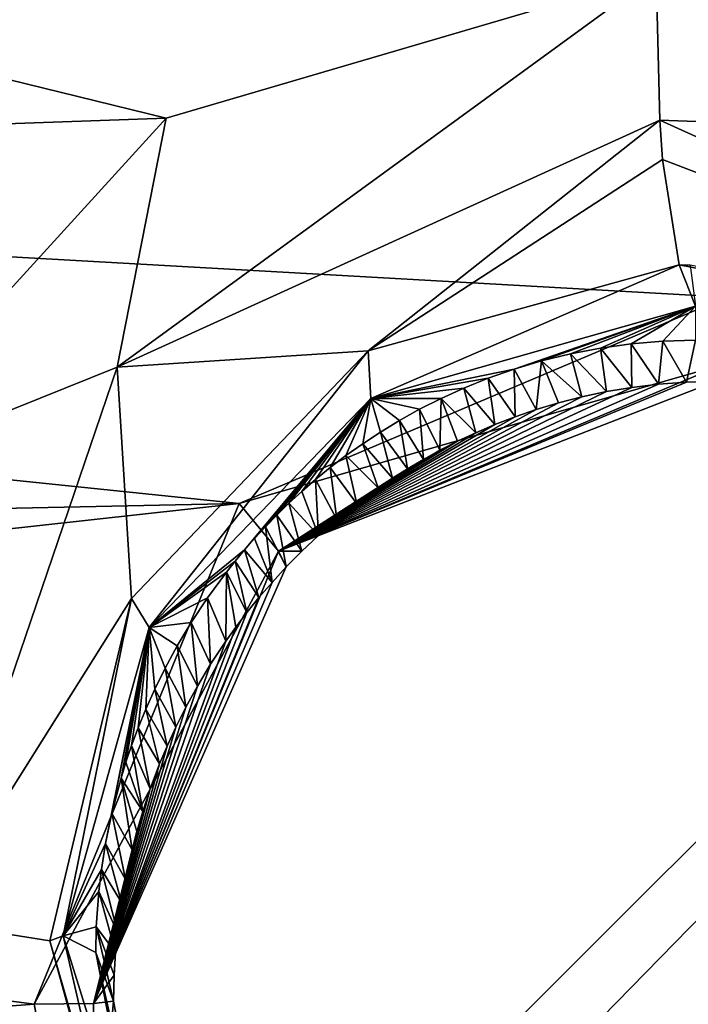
# Model space of a CAD drawing. Header units: millimetres. Extents: x -147 to 294, y -82 to 275.
# Tile 511 of 609: x 234.58 to 236.85, y 249.65 to 252.99. Entities that reach past the tile are written whole.
import ezdxf

# ---------------------------------------------------------------- set-up
doc = ezdxf.new("R2010")
doc.units = ezdxf.units.MM
doc.header["$LTSCALE"] = 67.506716
for name, color, linetype in [('1593', 7, 'CONTINUOUS'), ('1643', 7, 'CONTINUOUS'), ('1644', 7, 'CONTINUOUS'), ('1645', 7, 'CONTINUOUS'), ('1646', 7, 'CONTINUOUS'), ('1647', 7, 'CONTINUOUS'), ('1648', 7, 'CONTINUOUS'), ('1649', 7, 'CONTINUOUS'), ('1650', 7, 'CONTINUOUS'), ('1670', 7, 'CONTINUOUS'), ('3739', 7, 'CONTINUOUS'), ('3740', 7, 'CONTINUOUS'), ('498', 7, 'CONTINUOUS'), ('841', 7, 'CONTINUOUS'), ('871', 7, 'CONTINUOUS')]:
    doc.layers.add(name, color=color, linetype=linetype)

msp = doc.modelspace()

# ---------------------------------------------------------------- linework, layer by layer
at = {"layer": '1593', "linetype": 'CONTINUOUS'}
for points in [[(236.7413, 253.1453, -7.2744), (247.2182, 254.7914, -8.5101), (247.3403, 252.3389, -8.5802), (236.7413, 253.1453, -7.2744)], [(238.5039, 252.5857, -7.4763), (236.7413, 253.1453, -7.2744), (247.3403, 252.3389, -8.5802), (238.5039, 252.5857, -7.4763)]]:
    msp.add_3dface(points, dxfattribs=at)
at = {"layer": '1643', "linetype": 'CONTINUOUS'}
for points in [[(236.7413, 253.1453, -7.2744), (235.0806, 252.6571, -7.1137), (224.7274, 255.1987, -6.1848), (236.7413, 253.1453, -7.2744)], [(224.7274, 255.1987, -6.1848), (235.0806, 252.6571, -7.1137), (226.1028, 252.3389, -6.3439), (224.7274, 255.1987, -6.1848)], [(235.0806, 252.6571, -7.1137), (233.9615, 251.4286, -7.0337), (226.1028, 252.3389, -6.3439), (235.0806, 252.6571, -7.1137)]]:
    msp.add_3dface(points, dxfattribs=at)
at = {"layer": '1644', "linetype": 'CONTINUOUS'}
for points in [[(235.0806, 252.6571, -7.1137), (236.7413, 253.1453, -7.2744), (234.9142, 251.8125, -6.9561), (235.0806, 252.6571, -7.1137)], [(234.9142, 251.8125, -6.9561), (236.7413, 253.1453, -7.2744), (236.7539, 252.6503, -7.155), (234.9142, 251.8125, -6.9561)], [(233.9615, 251.4286, -7.0337), (235.0806, 252.6571, -7.1137), (234.9142, 251.8125, -6.9561), (233.9615, 251.4286, -7.0337)], [(234.9142, 251.8125, -6.9561), (236.7539, 252.6503, -7.155), (235.7651, 251.8677, -6.4047), (234.9142, 251.8125, -6.9561)], [(235.7651, 251.8677, -6.4047), (236.7539, 252.6503, -7.155), (236.763, 252.5161, -7.0683), (235.7651, 251.8677, -6.4047)], [(236.8192, 252.1591, -6.5342), (235.7651, 251.8677, -6.4047), (236.763, 252.5161, -7.0683), (236.8192, 252.1591, -6.5342)], [(234.9631, 251.0278, -6.2725), (234.9142, 251.8125, -6.9561), (235.7651, 251.8677, -6.4047), (234.9631, 251.0278, -6.2725)], [(234.2739, 249.9323, -6.8649), (233.9615, 251.4286, -7.0337), (234.9142, 251.8125, -6.9561), (234.2739, 249.9323, -6.8649)], [(234.2739, 249.9323, -6.8649), (234.9142, 251.8125, -6.9561), (234.9631, 251.0278, -6.2725), (234.2739, 249.9323, -6.8649)], [(234.6862, 249.8664, -6.1797), (234.2739, 249.9323, -6.8649), (234.9631, 251.0278, -6.2725), (234.6862, 249.8664, -6.1797)], [(235.0663, 248.1946, -6.9129), (233.6146, 249.6198, -7.0582), (234.2739, 249.9323, -6.8649), (235.0663, 248.1946, -6.9129)], [(235.0663, 248.1946, -6.9129), (234.2739, 249.9323, -6.8649), (235.0128, 248.7295, -6.1554), (235.0663, 248.1946, -6.9129)], [(235.0128, 248.7295, -6.1554), (234.2739, 249.9323, -6.8649), (234.6862, 249.8664, -6.1797), (235.0128, 248.7295, -6.1554)]]:
    msp.add_3dface(points, dxfattribs=at)
at = {"layer": '1645', "linetype": 'CONTINUOUS'}
for points in [[(236.7413, 253.1453, -7.2744), (238.5039, 252.5857, -7.4763), (236.7539, 252.6503, -7.155), (236.7413, 253.1453, -7.2744)], [(236.7539, 252.6503, -7.155), (238.5039, 252.5857, -7.4763), (238.593, 251.8145, -7.3435), (236.7539, 252.6503, -7.155)], [(236.763, 252.5161, -7.0683), (236.7539, 252.6503, -7.155), (238.593, 251.8145, -7.3435), (236.763, 252.5161, -7.0683)], [(236.8192, 252.1591, -6.5342), (236.763, 252.5161, -7.0683), (238.593, 251.8145, -7.3435), (236.8192, 252.1591, -6.5342)], [(236.8192, 252.1591, -6.5342), (238.593, 251.8145, -7.3435), (236.8564, 252.1587, -6.538), (236.8192, 252.1591, -6.5342)]]:
    msp.add_3dface(points, dxfattribs=at)
at = {"layer": '1646', "linetype": 'CONTINUOUS'}
msp.add_3dface([(236.8192, 252.1591, -6.5342), (236.8564, 252.1587, -6.538), (236.8749, 252.0187, -6.0057), (236.8192, 252.1591, -6.5342)], dxfattribs=at)
at = {"layer": '1647', "linetype": 'CONTINUOUS'}
for points in [[(235.7651, 251.8677, -6.4047), (236.8192, 252.1591, -6.5342), (235.7743, 251.7063, -5.8995), (235.7651, 251.8677, -6.4047)], [(236.8192, 252.1591, -6.5342), (236.8749, 252.0187, -6.0057), (235.7743, 251.7063, -5.8995), (236.8192, 252.1591, -6.5342)], [(234.9631, 251.0278, -6.2725), (235.7651, 251.8677, -6.4047), (235.0222, 250.9296, -5.8453), (234.9631, 251.0278, -6.2725)], [(235.0222, 250.9296, -5.8453), (235.7651, 251.8677, -6.4047), (235.7743, 251.7063, -5.8995), (235.0222, 250.9296, -5.8453)], [(234.6862, 249.8664, -6.1797), (234.9631, 251.0278, -6.2725), (234.7312, 249.8835, -5.85), (234.6862, 249.8664, -6.1797)], [(234.7312, 249.8835, -5.85), (234.9631, 251.0278, -6.2725), (235.0222, 250.9296, -5.8453), (234.7312, 249.8835, -5.85)], [(234.9855, 248.7789, -5.9161), (234.6862, 249.8664, -6.1797), (234.7312, 249.8835, -5.85), (234.9855, 248.7789, -5.9161)], [(235.0128, 248.7295, -6.1554), (234.6862, 249.8664, -6.1797), (234.9855, 248.7789, -5.9161), (235.0128, 248.7295, -6.1554)]]:
    msp.add_3dface(points, dxfattribs=at)
at = {"layer": '1648', "linetype": 'CONTINUOUS'}
for points in [[(235.7743, 251.7063, -5.8995), (236.8749, 252.0187, -6.0057), (236.2594, 251.8055, -5.9468), (235.7743, 251.7063, -5.8995)], [(236.2594, 251.8055, -5.9468), (236.8749, 252.0187, -6.0057), (236.3527, 251.8334, -5.9557), (236.2594, 251.8055, -5.9468)], [(236.3527, 251.8334, -5.9557), (236.8749, 252.0187, -6.0057), (236.4507, 251.8575, -5.9653), (236.3527, 251.8334, -5.9557)], [(236.4507, 251.8575, -5.9653), (236.8749, 252.0187, -6.0057), (236.5521, 251.877, -5.9754), (236.4507, 251.8575, -5.9653)], [(236.5521, 251.877, -5.9754), (236.8749, 252.0187, -6.0057), (236.6566, 251.8915, -5.986), (236.5521, 251.877, -5.9754)], [(236.6566, 251.8915, -5.986), (236.8749, 252.0187, -6.0057), (236.7641, 251.9004, -5.997), (236.6566, 251.8915, -5.986)], [(236.8749, 252.0187, -6.0057), (236.8746, 251.9035, -6.0085), (236.7641, 251.9004, -5.997), (236.8749, 252.0187, -6.0057)], [(236.1719, 251.7747, -5.9385), (235.7743, 251.7063, -5.8995), (236.2594, 251.8055, -5.9468), (236.1719, 251.7747, -5.9385)], [(236.0898, 251.7415, -5.9309), (235.7743, 251.7063, -5.8995), (236.1719, 251.7747, -5.9385), (236.0898, 251.7415, -5.9309)], [(236.0123, 251.7062, -5.9239), (235.7743, 251.7063, -5.8995), (236.0898, 251.7415, -5.9309), (236.0123, 251.7062, -5.9239)], [(235.0222, 250.9296, -5.8453), (235.7743, 251.7063, -5.8995), (235.3463, 251.1926, -5.8701), (235.0222, 250.9296, -5.8453)], [(235.3463, 251.1926, -5.8701), (235.7743, 251.7063, -5.8995), (235.3803, 251.2313, -5.8724), (235.3463, 251.1926, -5.8701)], [(235.3803, 251.2313, -5.8724), (235.7743, 251.7063, -5.8995), (235.4165, 251.2705, -5.875), (235.3803, 251.2313, -5.8724)], [(235.4165, 251.2705, -5.875), (235.7743, 251.7063, -5.8995), (235.4551, 251.3102, -5.8778), (235.4165, 251.2705, -5.875)], [(235.4551, 251.3102, -5.8778), (235.7743, 251.7063, -5.8995), (235.4963, 251.3503, -5.8808), (235.4551, 251.3102, -5.8778)], [(235.4963, 251.3503, -5.8808), (235.7743, 251.7063, -5.8995), (235.5402, 251.3906, -5.8842), (235.4963, 251.3503, -5.8808)], [(235.5402, 251.3906, -5.8842), (235.7743, 251.7063, -5.8995), (235.5869, 251.4311, -5.8878), (235.5402, 251.3906, -5.8842)], [(235.5869, 251.4311, -5.8878), (235.7743, 251.7063, -5.8995), (235.6368, 251.4717, -5.8917), (235.5869, 251.4311, -5.8878)], [(235.6368, 251.4717, -5.8917), (235.7743, 251.7063, -5.8995), (235.6899, 251.5122, -5.8961), (235.6368, 251.4717, -5.8917)], [(235.6899, 251.5122, -5.8961), (235.7743, 251.7063, -5.8995), (235.7466, 251.5524, -5.9007), (235.6899, 251.5122, -5.8961)], [(235.7466, 251.5524, -5.9007), (235.7743, 251.7063, -5.8995), (235.807, 251.5922, -5.9058), (235.7466, 251.5524, -5.9007)], [(235.807, 251.5922, -5.9058), (235.7743, 251.7063, -5.8995), (235.8711, 251.6312, -5.9114), (235.807, 251.5922, -5.9058)], [(235.8711, 251.6312, -5.9114), (235.7743, 251.7063, -5.8995), (235.9394, 251.6692, -5.9174), (235.8711, 251.6312, -5.9114)], [(235.9394, 251.6692, -5.9174), (235.7743, 251.7063, -5.8995), (236.0123, 251.7062, -5.9239), (235.9394, 251.6692, -5.9174)], [(235.3145, 251.1544, -5.868), (235.0222, 250.9296, -5.8453), (235.3463, 251.1926, -5.8701), (235.3145, 251.1544, -5.868)], [(235.2847, 251.117, -5.8661), (235.0222, 250.9296, -5.8453), (235.3145, 251.1544, -5.868), (235.2847, 251.117, -5.8661)], [(235.2205, 251.0297, -5.8622), (235.0222, 250.9296, -5.8453), (235.2847, 251.117, -5.8661), (235.2205, 251.0297, -5.8622)], [(235.1653, 250.9462, -5.8591), (235.0222, 250.9296, -5.8453), (235.2205, 251.0297, -5.8622), (235.1653, 250.9462, -5.8591)], [(235.1178, 250.8667, -5.8567), (235.0222, 250.9296, -5.8453), (235.1653, 250.9462, -5.8591), (235.1178, 250.8667, -5.8567)], [(234.7312, 249.8835, -5.85), (235.0222, 250.9296, -5.8453), (234.8752, 250.1961, -5.8537), (234.7312, 249.8835, -5.85)], [(234.8752, 250.1961, -5.8537), (235.0222, 250.9296, -5.8453), (234.8963, 250.2987, -5.8524), (234.8752, 250.1961, -5.8537)], [(234.8963, 250.2987, -5.8524), (235.0222, 250.9296, -5.8453), (234.9277, 250.4184, -5.8517), (234.8963, 250.2987, -5.8524)], [(234.9277, 250.4184, -5.8517), (235.0222, 250.9296, -5.8453), (234.9441, 250.4717, -5.8516), (234.9277, 250.4184, -5.8517)], [(234.9441, 250.4717, -5.8516), (235.0222, 250.9296, -5.8453), (234.9632, 250.5283, -5.8517), (234.9441, 250.4717, -5.8516)], [(234.9632, 250.5283, -5.8517), (235.0222, 250.9296, -5.8453), (234.9855, 250.5883, -5.852), (234.9632, 250.5283, -5.8517)], [(234.9855, 250.5883, -5.852), (235.0222, 250.9296, -5.8453), (235.0115, 250.6521, -5.8526), (234.9855, 250.5883, -5.852)], [(235.0115, 250.6521, -5.8526), (235.0222, 250.9296, -5.8453), (235.0417, 250.7197, -5.8536), (235.0115, 250.6521, -5.8526)], [(235.0417, 250.7197, -5.8536), (235.0222, 250.9296, -5.8453), (235.0769, 250.7912, -5.8549), (235.0417, 250.7197, -5.8536)], [(235.0769, 250.7912, -5.8549), (235.0222, 250.9296, -5.8453), (235.1178, 250.8667, -5.8567), (235.0769, 250.7912, -5.8549)], [(234.8613, 250.1084, -5.8552), (234.7312, 249.8835, -5.85), (234.8752, 250.1961, -5.8537), (234.8613, 250.1084, -5.8552)], [(234.8523, 250.0332, -5.8569), (234.7312, 249.8835, -5.85), (234.8613, 250.1084, -5.8552), (234.8523, 250.0332, -5.8569)], [(234.8436, 249.914, -5.8601), (234.7312, 249.8835, -5.85), (234.8523, 250.0332, -5.8569), (234.8436, 249.914, -5.8601)], [(234.8415, 249.8262, -5.8629), (234.7312, 249.8835, -5.85), (234.8436, 249.914, -5.8601), (234.8415, 249.8262, -5.8629)], [(234.9855, 248.7789, -5.9161), (234.7312, 249.8835, -5.85), (235.0019, 249.0086, -5.9088), (234.9855, 248.7789, -5.9161)], [(235.0019, 249.0086, -5.9088), (234.7312, 249.8835, -5.85), (234.8415, 249.8262, -5.8629), (235.0019, 249.0086, -5.9088)]]:
    msp.add_3dface(points, dxfattribs=at)
at = {"layer": '1649', "linetype": 'CONTINUOUS'}
for points in [[(236.4507, 251.8575, -5.9653), (236.5521, 251.877, -5.9754), (236.5725, 251.7292, -5.3332), (236.4507, 251.8575, -5.9653)], [(236.5521, 251.877, -5.9754), (236.6566, 251.8915, -5.986), (236.6591, 251.7437, -5.3423), (236.5521, 251.877, -5.9754)], [(236.5725, 251.7292, -5.3332), (236.5521, 251.877, -5.9754), (236.6591, 251.7437, -5.3423), (236.5725, 251.7292, -5.3332)], [(236.6566, 251.8915, -5.986), (236.7641, 251.9004, -5.997), (236.7497, 251.7546, -5.3518), (236.6566, 251.8915, -5.986)], [(236.6591, 251.7437, -5.3423), (236.6566, 251.8915, -5.986), (236.7497, 251.7546, -5.3518), (236.6591, 251.7437, -5.3423)], [(236.7497, 251.7546, -5.3518), (236.7641, 251.9004, -5.997), (236.8439, 251.7615, -5.3617), (236.7497, 251.7546, -5.3518)], [(236.7641, 251.9004, -5.997), (236.8746, 251.9035, -6.0085), (236.8439, 251.7615, -5.3617), (236.7641, 251.9004, -5.997)], [(236.8439, 251.7615, -5.3617), (236.8746, 251.9035, -6.0085), (236.9416, 251.764, -5.372), (236.8439, 251.7615, -5.3617)], [(236.3527, 251.8334, -5.9557), (236.4507, 251.8575, -5.9653), (236.4897, 251.7115, -5.3245), (236.3527, 251.8334, -5.9557)], [(236.4897, 251.7115, -5.3245), (236.4507, 251.8575, -5.9653), (236.5725, 251.7292, -5.3332), (236.4897, 251.7115, -5.3245)], [(236.1719, 251.7747, -5.9385), (236.2594, 251.8055, -5.9468), (236.2632, 251.644, -5.3008), (236.1719, 251.7747, -5.9385)], [(236.2594, 251.8055, -5.9468), (236.3527, 251.8334, -5.9557), (236.335, 251.6686, -5.3083), (236.2594, 251.8055, -5.9468)], [(236.2632, 251.644, -5.3008), (236.2594, 251.8055, -5.9468), (236.335, 251.6686, -5.3083), (236.2632, 251.644, -5.3008)], [(236.335, 251.6686, -5.3083), (236.3527, 251.8334, -5.9557), (236.4104, 251.6912, -5.3162), (236.335, 251.6686, -5.3083)], [(236.4104, 251.6912, -5.3162), (236.3527, 251.8334, -5.9557), (236.4897, 251.7115, -5.3245), (236.4104, 251.6912, -5.3162)], [(236.0898, 251.7415, -5.9309), (236.1719, 251.7747, -5.9385), (236.1947, 251.6176, -5.2937), (236.0898, 251.7415, -5.9309)], [(236.1947, 251.6176, -5.2937), (236.1719, 251.7747, -5.9385), (236.2632, 251.644, -5.3008), (236.1947, 251.6176, -5.2937)], [(236.0123, 251.7062, -5.9239), (236.0898, 251.7415, -5.9309), (236.1295, 251.5897, -5.2869), (236.0123, 251.7062, -5.9239)], [(236.1295, 251.5897, -5.2869), (236.0898, 251.7415, -5.9309), (236.1947, 251.6176, -5.2937), (236.1295, 251.5897, -5.2869)], [(235.9394, 251.6692, -5.9174), (236.0123, 251.7062, -5.9239), (236.0084, 251.5304, -5.2743), (235.9394, 251.6692, -5.9174)], [(236.0084, 251.5304, -5.2743), (236.0123, 251.7062, -5.9239), (236.0676, 251.5606, -5.2805), (236.0084, 251.5304, -5.2743)], [(236.0676, 251.5606, -5.2805), (236.0123, 251.7062, -5.9239), (236.1295, 251.5897, -5.2869), (236.0676, 251.5606, -5.2805)], [(235.8711, 251.6312, -5.9114), (235.9394, 251.6692, -5.9174), (235.9522, 251.4994, -5.2685), (235.8711, 251.6312, -5.9114)], [(235.9522, 251.4994, -5.2685), (235.9394, 251.6692, -5.9174), (236.0084, 251.5304, -5.2743), (235.9522, 251.4994, -5.2685)], [(235.807, 251.5922, -5.9058), (235.8711, 251.6312, -5.9114), (235.8987, 251.4676, -5.2629), (235.807, 251.5922, -5.9058)], [(235.8987, 251.4676, -5.2629), (235.8711, 251.6312, -5.9114), (235.9522, 251.4994, -5.2685), (235.8987, 251.4676, -5.2629)], [(235.7466, 251.5524, -5.9007), (235.807, 251.5922, -5.9058), (235.8476, 251.4352, -5.2577), (235.7466, 251.5524, -5.9007)], [(235.8476, 251.4352, -5.2577), (235.807, 251.5922, -5.9058), (235.8987, 251.4676, -5.2629), (235.8476, 251.4352, -5.2577)], [(235.6899, 251.5122, -5.8961), (235.7466, 251.5524, -5.9007), (235.7991, 251.4024, -5.2527), (235.6899, 251.5122, -5.8961)], [(235.7991, 251.4024, -5.2527), (235.7466, 251.5524, -5.9007), (235.8476, 251.4352, -5.2577), (235.7991, 251.4024, -5.2527)], [(235.6368, 251.4717, -5.8917), (235.6899, 251.5122, -5.8961), (235.7263, 251.3491, -5.2452), (235.6368, 251.4717, -5.8917)], [(235.7263, 251.3491, -5.2452), (235.6899, 251.5122, -5.8961), (235.7991, 251.4024, -5.2527), (235.7263, 251.3491, -5.2452)], [(235.5869, 251.4311, -5.8878), (235.6368, 251.4717, -5.8917), (235.6591, 251.2953, -5.2383), (235.5869, 251.4311, -5.8878)], [(235.6591, 251.2953, -5.2383), (235.6368, 251.4717, -5.8917), (235.7263, 251.3491, -5.2452), (235.6591, 251.2953, -5.2383)], [(235.5402, 251.3906, -5.8842), (235.5869, 251.4311, -5.8878), (235.5971, 251.2413, -5.2319), (235.5402, 251.3906, -5.8842)], [(235.5971, 251.2413, -5.2319), (235.5869, 251.4311, -5.8878), (235.6591, 251.2953, -5.2383), (235.5971, 251.2413, -5.2319)], [(235.4963, 251.3503, -5.8808), (235.5402, 251.3906, -5.8842), (235.5971, 251.2413, -5.2319), (235.4963, 251.3503, -5.8808)], [(235.4551, 251.3102, -5.8778), (235.4963, 251.3503, -5.8808), (235.54, 251.1877, -5.2261), (235.4551, 251.3102, -5.8778)], [(235.54, 251.1877, -5.2261), (235.4963, 251.3503, -5.8808), (235.5971, 251.2413, -5.2319), (235.54, 251.1877, -5.2261)], [(235.4165, 251.2705, -5.875), (235.4551, 251.3102, -5.8778), (235.4875, 251.1345, -5.2208), (235.4165, 251.2705, -5.875)], [(235.4875, 251.1345, -5.2208), (235.4551, 251.3102, -5.8778), (235.54, 251.1877, -5.2261), (235.4875, 251.1345, -5.2208)], [(235.3803, 251.2313, -5.8724), (235.4165, 251.2705, -5.875), (235.4392, 251.0821, -5.2159), (235.3803, 251.2313, -5.8724)], [(235.4392, 251.0821, -5.2159), (235.4165, 251.2705, -5.875), (235.4875, 251.1345, -5.2208), (235.4392, 251.0821, -5.2159)], [(235.3463, 251.1926, -5.8701), (235.3803, 251.2313, -5.8724), (235.4392, 251.0821, -5.2159), (235.3463, 251.1926, -5.8701)], [(235.3145, 251.1544, -5.868), (235.3463, 251.1926, -5.8701), (235.3949, 251.0306, -5.2114), (235.3145, 251.1544, -5.868)], [(235.3949, 251.0306, -5.2114), (235.3463, 251.1926, -5.8701), (235.4392, 251.0821, -5.2159), (235.3949, 251.0306, -5.2114)], [(235.2847, 251.117, -5.8661), (235.3145, 251.1544, -5.868), (235.3542, 250.9801, -5.2074), (235.2847, 251.117, -5.8661)], [(235.3542, 250.9801, -5.2074), (235.3145, 251.1544, -5.868), (235.3949, 251.0306, -5.2114), (235.3542, 250.9801, -5.2074)], [(235.2205, 251.0297, -5.8622), (235.2847, 251.117, -5.8661), (235.2825, 250.8825, -5.2002), (235.2205, 251.0297, -5.8622)], [(235.2825, 250.8825, -5.2002), (235.2847, 251.117, -5.8661), (235.3169, 250.9307, -5.2036), (235.2825, 250.8825, -5.2002)], [(235.3169, 250.9307, -5.2036), (235.2847, 251.117, -5.8661), (235.3542, 250.9801, -5.2074), (235.3169, 250.9307, -5.2036)], [(235.1653, 250.9462, -5.8591), (235.2205, 251.0297, -5.8622), (235.2311, 250.8047, -5.1952), (235.1653, 250.9462, -5.8591)], [(235.2311, 250.8047, -5.1952), (235.2205, 251.0297, -5.8622), (235.2825, 250.8825, -5.2002), (235.2311, 250.8047, -5.1952)], [(235.1178, 250.8667, -5.8567), (235.1653, 250.9462, -5.8591), (235.1864, 250.7303, -5.1909), (235.1178, 250.8667, -5.8567)], [(235.1864, 250.7303, -5.1909), (235.1653, 250.9462, -5.8591), (235.2311, 250.8047, -5.1952), (235.1864, 250.7303, -5.1909)], [(235.0769, 250.7912, -5.8549), (235.1178, 250.8667, -5.8567), (235.1474, 250.6592, -5.1871), (235.0769, 250.7912, -5.8549)], [(235.1474, 250.6592, -5.1871), (235.1178, 250.8667, -5.8567), (235.1864, 250.7303, -5.1909), (235.1474, 250.6592, -5.1871)], [(235.0417, 250.7197, -5.8536), (235.0769, 250.7912, -5.8549), (235.1134, 250.5914, -5.1839), (235.0417, 250.7197, -5.8536)], [(235.1134, 250.5914, -5.1839), (235.0769, 250.7912, -5.8549), (235.1474, 250.6592, -5.1871), (235.1134, 250.5914, -5.1839)], [(235.0115, 250.6521, -5.8526), (235.0417, 250.7197, -5.8536), (235.0839, 250.527, -5.1811), (235.0115, 250.6521, -5.8526)], [(235.0839, 250.527, -5.1811), (235.0417, 250.7197, -5.8536), (235.1134, 250.5914, -5.1839), (235.0839, 250.527, -5.1811)], [(234.9855, 250.5883, -5.852), (235.0115, 250.6521, -5.8526), (235.0583, 250.4662, -5.1788), (234.9855, 250.5883, -5.852)], [(235.0583, 250.4662, -5.1788), (235.0115, 250.6521, -5.8526), (235.0839, 250.527, -5.1811), (235.0583, 250.4662, -5.1788)], [(234.9632, 250.5283, -5.8517), (234.9855, 250.5883, -5.852), (235.0263, 250.3816, -5.1759), (234.9632, 250.5283, -5.8517)], [(235.0263, 250.3816, -5.1759), (234.9855, 250.5883, -5.852), (235.0583, 250.4662, -5.1788), (235.0263, 250.3816, -5.1759)], [(234.9441, 250.4717, -5.8516), (234.9632, 250.5283, -5.8517), (235.0008, 250.3051, -5.1736), (234.9441, 250.4717, -5.8516)], [(235.0008, 250.3051, -5.1736), (234.9632, 250.5283, -5.8517), (235.0263, 250.3816, -5.1759), (235.0008, 250.3051, -5.1736)], [(234.9277, 250.4184, -5.8517), (234.9441, 250.4717, -5.8516), (235.0008, 250.3051, -5.1736), (234.9277, 250.4184, -5.8517)], [(234.8963, 250.2987, -5.8524), (234.9277, 250.4184, -5.8517), (234.9646, 250.1753, -5.1706), (234.8963, 250.2987, -5.8524)], [(234.9646, 250.1753, -5.1706), (234.9277, 250.4184, -5.8517), (234.9805, 250.2365, -5.1719), (234.9646, 250.1753, -5.1706)], [(234.9805, 250.2365, -5.1719), (234.9277, 250.4184, -5.8517), (235.0008, 250.3051, -5.1736), (234.9805, 250.2365, -5.1719)], [(234.8752, 250.1961, -5.8537), (234.8963, 250.2987, -5.8524), (234.9422, 250.0738, -5.1689), (234.8752, 250.1961, -5.8537)], [(234.9422, 250.0738, -5.1689), (234.8963, 250.2987, -5.8524), (234.9646, 250.1753, -5.1706), (234.9422, 250.0738, -5.1689)], [(234.8613, 250.1084, -5.8552), (234.8752, 250.1961, -5.8537), (234.9286, 249.9964, -5.168), (234.8613, 250.1084, -5.8552)], [(234.9286, 249.9964, -5.168), (234.8752, 250.1961, -5.8537), (234.9422, 250.0738, -5.1689), (234.9286, 249.9964, -5.168)], [(234.8523, 250.0332, -5.8569), (234.8613, 250.1084, -5.8552), (234.9149, 249.894, -5.1673), (234.8523, 250.0332, -5.8569)], [(234.9149, 249.894, -5.1673), (234.8613, 250.1084, -5.8552), (234.9286, 249.9964, -5.168), (234.9149, 249.894, -5.1673)], [(234.8436, 249.914, -5.8601), (234.8523, 250.0332, -5.8569), (234.9086, 249.8262, -5.1671), (234.8436, 249.914, -5.8601)], [(234.9086, 249.8262, -5.1671), (234.8523, 250.0332, -5.8569), (234.9149, 249.894, -5.1673), (234.9086, 249.8262, -5.1671)], [(234.8415, 249.8262, -5.8629), (234.8436, 249.914, -5.8601), (234.9021, 249.6613, -5.1676), (234.8415, 249.8262, -5.8629)], [(234.9021, 249.6613, -5.1676), (234.8436, 249.914, -5.8601), (234.904, 249.7494, -5.1671), (234.9021, 249.6613, -5.1676)], [(234.904, 249.7494, -5.1671), (234.8436, 249.914, -5.8601), (234.9086, 249.8262, -5.1671), (234.904, 249.7494, -5.1671)]]:
    msp.add_3dface(points, dxfattribs=at)
at = {"layer": '1650', "linetype": 'CONTINUOUS'}
for points in [[(235.0019, 249.0086, -5.9088), (234.8415, 249.8262, -5.8629), (235.0604, 248.8464, -5.191), (235.0019, 249.0086, -5.9088)], [(234.8415, 249.8262, -5.8629), (234.9021, 249.6613, -5.1676), (235.0604, 248.8464, -5.191), (234.8415, 249.8262, -5.8629)]]:
    msp.add_3dface(points, dxfattribs=at)
at = {"layer": '1670', "linetype": 'CONTINUOUS'}
for points in [[(236.9797, 252.0499, -5.0102), (236.9831, 253.6072, -4.9783), (218.493, 253.0936, -3.5592), (236.9797, 252.0499, -5.0102)], [(236.9797, 252.0499, -5.0102), (218.493, 253.0936, -3.5592), (235.3283, 251.3499, -4.8585), (236.9797, 252.0499, -5.0102)], [(235.3283, 251.3499, -4.8585), (218.493, 253.0936, -3.5592), (226.8071, 251.1709, -4.1235), (235.3283, 251.3499, -4.8585)], [(227.945, 250.5348, -4.2301), (235.3283, 251.3499, -4.8585), (226.8071, 251.1709, -4.1235), (227.945, 250.5348, -4.2301)], [(234.6324, 249.6509, -4.8431), (235.3283, 251.3499, -4.8585), (227.945, 250.5348, -4.2301), (234.6324, 249.6509, -4.8431)], [(228.6088, 249.1937, -4.3318), (234.6324, 249.6509, -4.8431), (227.945, 250.5348, -4.2301), (228.6088, 249.1937, -4.3318)], [(234.8172, 248.7049, -4.8968), (234.6324, 249.6509, -4.8431), (228.6088, 249.1937, -4.3318), (234.8172, 248.7049, -4.8968)]]:
    msp.add_3dface(points, dxfattribs=at)
at = {"layer": '3739', "linetype": 'CONTINUOUS'}
for points in [[(236.9677, 251.8212, -5.1241), (236.9797, 252.0499, -5.0102), (235.3283, 251.3499, -4.8585), (236.9677, 251.8212, -5.1241)], [(236.9677, 251.8212, -5.1241), (235.3283, 251.3499, -4.8585), (235.461, 251.1875, -4.972), (236.9677, 251.8212, -5.1241)], [(236.9416, 251.764, -5.372), (236.9677, 251.8212, -5.1241), (235.461, 251.1875, -4.972), (236.9416, 251.764, -5.372)], [(236.8439, 251.7615, -5.3617), (236.9416, 251.764, -5.372), (235.461, 251.1875, -4.972), (236.8439, 251.7615, -5.3617)], [(236.7497, 251.7546, -5.3518), (236.8439, 251.7615, -5.3617), (235.461, 251.1875, -4.972), (236.7497, 251.7546, -5.3518)], [(236.6591, 251.7437, -5.3423), (236.7497, 251.7546, -5.3518), (235.461, 251.1875, -4.972), (236.6591, 251.7437, -5.3423)], [(236.5725, 251.7292, -5.3332), (236.6591, 251.7437, -5.3423), (235.461, 251.1875, -4.972), (236.5725, 251.7292, -5.3332)], [(236.4897, 251.7115, -5.3245), (236.5725, 251.7292, -5.3332), (235.461, 251.1875, -4.972), (236.4897, 251.7115, -5.3245)], [(236.4104, 251.6912, -5.3162), (236.4897, 251.7115, -5.3245), (235.461, 251.1875, -4.972), (236.4104, 251.6912, -5.3162)], [(236.335, 251.6686, -5.3083), (236.4104, 251.6912, -5.3162), (235.461, 251.1875, -4.972), (236.335, 251.6686, -5.3083)], [(236.2632, 251.644, -5.3008), (236.335, 251.6686, -5.3083), (235.461, 251.1875, -4.972), (236.2632, 251.644, -5.3008)], [(236.1947, 251.6176, -5.2937), (236.2632, 251.644, -5.3008), (235.461, 251.1875, -4.972), (236.1947, 251.6176, -5.2937)], [(236.1295, 251.5897, -5.2869), (236.1947, 251.6176, -5.2937), (235.461, 251.1875, -4.972), (236.1295, 251.5897, -5.2869)], [(236.0676, 251.5606, -5.2805), (236.1295, 251.5897, -5.2869), (235.461, 251.1875, -4.972), (236.0676, 251.5606, -5.2805)], [(236.0084, 251.5304, -5.2743), (236.0676, 251.5606, -5.2805), (235.461, 251.1875, -4.972), (236.0084, 251.5304, -5.2743)], [(235.9522, 251.4994, -5.2685), (236.0084, 251.5304, -5.2743), (235.461, 251.1875, -4.972), (235.9522, 251.4994, -5.2685)], [(235.8987, 251.4676, -5.2629), (235.9522, 251.4994, -5.2685), (235.461, 251.1875, -4.972), (235.8987, 251.4676, -5.2629)], [(235.8476, 251.4352, -5.2577), (235.8987, 251.4676, -5.2629), (235.461, 251.1875, -4.972), (235.8476, 251.4352, -5.2577)], [(235.7991, 251.4024, -5.2527), (235.8476, 251.4352, -5.2577), (235.461, 251.1875, -4.972), (235.7991, 251.4024, -5.2527)], [(235.7263, 251.3491, -5.2452), (235.7991, 251.4024, -5.2527), (235.461, 251.1875, -4.972), (235.7263, 251.3491, -5.2452)], [(235.3283, 251.3499, -4.8585), (234.6324, 249.6509, -4.8431), (235.461, 251.1875, -4.972), (235.3283, 251.3499, -4.8585)], [(235.6591, 251.2953, -5.2383), (235.7263, 251.3491, -5.2452), (235.461, 251.1875, -4.972), (235.6591, 251.2953, -5.2383)], [(235.5971, 251.2413, -5.2319), (235.6591, 251.2953, -5.2383), (235.461, 251.1875, -4.972), (235.5971, 251.2413, -5.2319)], [(235.54, 251.1877, -5.2261), (235.5971, 251.2413, -5.2319), (235.461, 251.1875, -4.972), (235.54, 251.1877, -5.2261)], [(235.461, 251.1875, -4.972), (234.6324, 249.6509, -4.8431), (234.8341, 249.6539, -4.95), (235.461, 251.1875, -4.972)], [(235.4875, 251.1345, -5.2208), (235.461, 251.1875, -4.972), (234.8341, 249.6539, -4.95), (235.4875, 251.1345, -5.2208)], [(235.4875, 251.1345, -5.2208), (235.54, 251.1877, -5.2261), (235.461, 251.1875, -4.972), (235.4875, 251.1345, -5.2208)], [(235.4392, 251.0821, -5.2159), (235.4875, 251.1345, -5.2208), (234.8341, 249.6539, -4.95), (235.4392, 251.0821, -5.2159)], [(235.3949, 251.0306, -5.2114), (235.4392, 251.0821, -5.2159), (234.8341, 249.6539, -4.95), (235.3949, 251.0306, -5.2114)], [(235.3542, 250.9801, -5.2074), (235.3949, 251.0306, -5.2114), (234.8341, 249.6539, -4.95), (235.3542, 250.9801, -5.2074)], [(235.3169, 250.9307, -5.2036), (235.3542, 250.9801, -5.2074), (234.8341, 249.6539, -4.95), (235.3169, 250.9307, -5.2036)], [(235.2825, 250.8825, -5.2002), (235.3169, 250.9307, -5.2036), (234.8341, 249.6539, -4.95), (235.2825, 250.8825, -5.2002)], [(235.2311, 250.8047, -5.1952), (235.2825, 250.8825, -5.2002), (234.8341, 249.6539, -4.95), (235.2311, 250.8047, -5.1952)], [(235.1864, 250.7303, -5.1909), (235.2311, 250.8047, -5.1952), (234.8341, 249.6539, -4.95), (235.1864, 250.7303, -5.1909)], [(235.1474, 250.6592, -5.1871), (235.1864, 250.7303, -5.1909), (234.8341, 249.6539, -4.95), (235.1474, 250.6592, -5.1871)], [(235.1134, 250.5914, -5.1839), (235.1474, 250.6592, -5.1871), (234.8341, 249.6539, -4.95), (235.1134, 250.5914, -5.1839)], [(235.0839, 250.527, -5.1811), (235.1134, 250.5914, -5.1839), (234.8341, 249.6539, -4.95), (235.0839, 250.527, -5.1811)], [(235.0583, 250.4662, -5.1788), (235.0839, 250.527, -5.1811), (234.8341, 249.6539, -4.95), (235.0583, 250.4662, -5.1788)], [(235.0263, 250.3816, -5.1759), (235.0583, 250.4662, -5.1788), (234.8341, 249.6539, -4.95), (235.0263, 250.3816, -5.1759)], [(235.0008, 250.3051, -5.1736), (235.0263, 250.3816, -5.1759), (234.8341, 249.6539, -4.95), (235.0008, 250.3051, -5.1736)], [(234.9805, 250.2365, -5.1719), (235.0008, 250.3051, -5.1736), (234.8341, 249.6539, -4.95), (234.9805, 250.2365, -5.1719)], [(234.9646, 250.1753, -5.1706), (234.9805, 250.2365, -5.1719), (234.8341, 249.6539, -4.95), (234.9646, 250.1753, -5.1706)], [(234.9422, 250.0738, -5.1689), (234.9646, 250.1753, -5.1706), (234.8341, 249.6539, -4.95), (234.9422, 250.0738, -5.1689)], [(234.9286, 249.9964, -5.168), (234.9422, 250.0738, -5.1689), (234.8341, 249.6539, -4.95), (234.9286, 249.9964, -5.168)], [(234.9149, 249.894, -5.1673), (234.9286, 249.9964, -5.168), (234.8341, 249.6539, -4.95), (234.9149, 249.894, -5.1673)], [(234.9086, 249.8262, -5.1671), (234.9149, 249.894, -5.1673), (234.8341, 249.6539, -4.95), (234.9086, 249.8262, -5.1671)], [(234.904, 249.7494, -5.1671), (234.9086, 249.8262, -5.1671), (234.8341, 249.6539, -4.95), (234.904, 249.7494, -5.1671)], [(234.9021, 249.6613, -5.1676), (234.904, 249.7494, -5.1671), (234.8341, 249.6539, -4.95), (234.9021, 249.6613, -5.1676)]]:
    msp.add_3dface(points, dxfattribs=at)
at = {"layer": '3740', "linetype": 'CONTINUOUS'}
for points in [[(234.6324, 249.6509, -4.8431), (234.8172, 248.7049, -4.8968), (234.8341, 249.6539, -4.95), (234.6324, 249.6509, -4.8431)], [(235.0604, 248.8464, -5.191), (234.9021, 249.6613, -5.1676), (234.8172, 248.7049, -4.8968), (235.0604, 248.8464, -5.191)], [(234.8172, 248.7049, -4.8968), (234.9021, 249.6613, -5.1676), (234.8341, 249.6539, -4.95), (234.8172, 248.7049, -4.8968)]]:
    msp.add_3dface(points, dxfattribs=at)
at = {"layer": '498', "linetype": 'CONTINUOUS'}
for points in [[(234.0898, 247.0812, -32.4551), (234.1026, 247.4318, -32.3338), (247.9032, 261.2226, -28.2476), (234.0898, 247.0812, -32.4551)], [(257.1154, 250.5133, -32.7984), (234.0898, 247.0812, -32.4551), (247.9032, 261.2226, -28.2476), (257.1154, 250.5133, -32.7984)], [(234.1026, 247.4318, -32.3338), (234.5354, 258.6419, -28.2232), (247.9032, 261.2226, -28.2476), (234.1026, 247.4318, -32.3338)], [(234.0898, 247.0812, -32.4551), (257.1154, 250.5133, -32.7984), (233.6799, 235.3329, -36.3477), (234.0898, 247.0812, -32.4551)], [(233.6799, 235.3329, -36.3477), (257.1154, 250.5133, -32.7984), (261.5082, 237.5115, -37.2259), (233.6799, 235.3329, -36.3477)]]:
    msp.add_3dface(points, dxfattribs=at)
at = {"layer": '841', "linetype": 'CONTINUOUS'}
msp.add_3dface([(235.3829, 271.5451, -20.1748), (210.9552, 266.206, -18.8717), (234.1615, 245.1822, -31.7777), (235.3829, 271.5451, -20.1748)], dxfattribs=at)
at = {"layer": '871', "linetype": 'CONTINUOUS'}
for points in [[(235.3829, 271.5451, -20.1748), (234.1615, 245.1822, -31.7777), (248.3345, 241.4576, -34.1554), (235.3829, 271.5451, -20.1748)], [(258.8022, 266.5478, -23.8286), (235.3829, 271.5451, -20.1748), (248.3345, 241.4576, -34.1554), (258.8022, 266.5478, -23.8286)]]:
    msp.add_3dface(points, dxfattribs=at)

doc.saveas('drawing.dxf')
